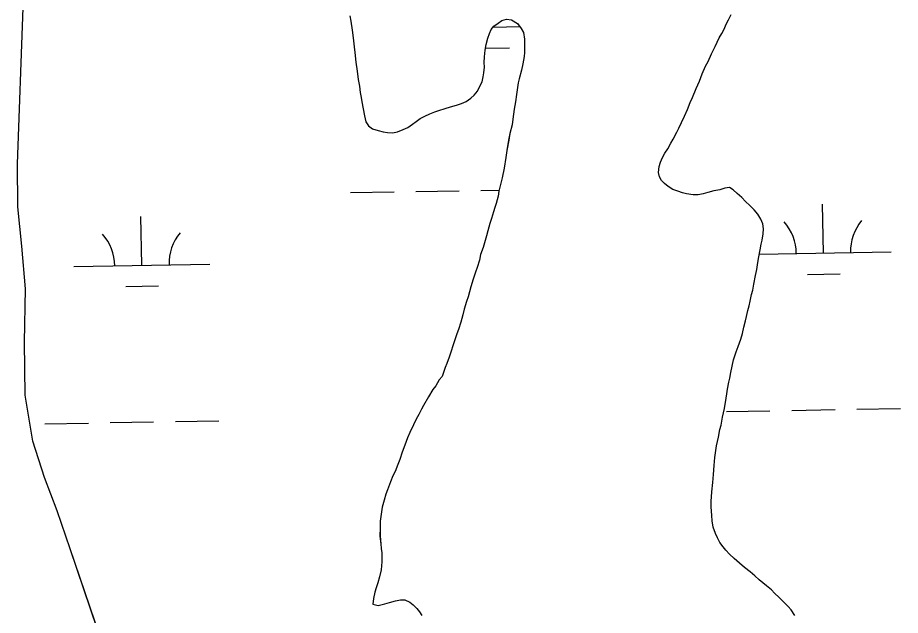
# Model space of a CAD drawing. Extents: x 3914892 to 3953151, y 242587 to 268572.
# Drawn here: x 3941801 to 3942451, y 265528 to 265968 of the extents above; entities that cross this region are included whole.
import ezdxf

# ---------------------------------------------------------------- set-up
doc = ezdxf.new("R2010")
doc.units = 0
doc.layers.add('V-TOPO-SHOR', color=7, linetype='Continuous')
doc.layers.add('V-WETL-SWMP', color=7, linetype='Continuous')

msp = doc.modelspace()

# ---------------------------------------------------------------- linework, layer by layer
at = {"layer": 'V-TOPO-SHOR'}
for points in [[(3941864.96, 265503.31), (3941839.82, 265577.21), (3941830.29, 265605.19), (3941821.03, 265629.79), (3941812.31, 265656.57), (3941806.72, 265690.24), (3941806.16, 265729.49), (3941806.98, 265768.65), (3941804.24, 265800.12), (3941801.3, 265828.96), (3941801.16, 265860.84), (3941805.28, 265975.59)], [(3942045.71, 265969.61), (3942046.48, 265965.8), (3942047.5, 265959.07), (3942048.17, 265953.55), (3942048.89, 265946.82), (3942049.35, 265942.68), (3942050.24, 265935.49), (3942051.11, 265928.9), (3942051.95, 265922.94), (3942052.75, 265917.89), (3942053.39, 265913.3), (3942053.99, 265909.63), (3942054.58, 265906.43), (3942055.54, 265901.23), (3942056.5, 265896.2), (3942057.59, 265891.78), (3942059.4, 265888.77), (3942062.56, 265886.58), (3942066.61, 265885.2), (3942070.18, 265884.41), (3942073.58, 265883.77), (3942077.14, 265883.44), (3942080.8, 265884.2), (3942085.04, 265886.05), (3942088.37, 265887.41), (3942091.81, 265889.85), (3942094.51, 265891.79)], [(3942303.17, 265921.72), (3942305.27, 265927.03), (3942307.67, 265932.65), (3942309.54, 265936.11), (3942312.1, 265941.74), (3942314.66, 265947.22), (3942316.23, 265950.36), (3942317.65, 265953.49), (3942319.68, 265956.64), (3942321.4, 265959.94), (3942322.8, 265963.53), (3942324.53, 265966.67), (3942326.54, 265970.59)], [(3942094.51, 265891.79), (3942097.65, 265894.07), (3942100.96, 265895.88), (3942104.59, 265897.56), (3942108.23, 265898.93), (3942111.26, 265900.12), (3942115.83, 265901.37), (3942119.78, 265902.6), (3942124.35, 265903.85), (3942128, 265905.06), (3942131.32, 265906.73), (3942134.77, 265909.01), (3942137.3, 265911.26), (3942139.64, 265914.27), (3942141.79, 265918.35), (3942143.23, 265921.02), (3942144.01, 265924.74), (3942144.51, 265927.84), (3942144.81, 265932), (3942144.69, 265935.38), (3942144.83, 265939.54), (3942145.42, 265944.48), (3942146.03, 265948.51), (3942147.39, 265953.33), (3942148.49, 265956.75), (3942149.91, 265959.73), (3942151.82, 265962.11), (3942154.96, 265964.38), (3942157.67, 265966.18), (3942161.16, 265967.23), (3942164.72, 265966.75), (3942169.12, 265964.15), (3942171.88, 265960.41), (3942173.53, 265957.4), (3942174.33, 265952.51), (3942174.46, 265949.28), (3942174.43, 265946.05), (3942174.4, 265942.82), (3942174.05, 265939.73), (3942173.18, 265934.31), (3942172.13, 265929.66), (3942170.37, 265923.28), (3942169.71, 265920.34), (3942168.98, 265915.23), (3942168.5, 265911.83), (3942167.63, 265906.41), (3942166.76, 265901), (3942166.28, 265897.29), (3942165.81, 265893.58), (3942165.19, 265889.56), (3942163.59, 265883.04), (3942162.7, 265878.08), (3942161.45, 265870.65), (3942160.73, 265865.39), (3942159.33, 265857.65), (3942157.91, 265850.52), (3942156.83, 265846.48), (3942155.52, 265840.59), (3942154.89, 265836.87), (3942153.55, 265831.59), (3942152.44, 265828.47), (3942151.48, 265825.36), (3942149.98, 265820.38), (3942148.88, 265816.8), (3942147.4, 265811.36), (3942146.46, 265807.79), (3942144.81, 265802.49), (3942143.86, 265799.08), (3942142.06, 265793.93), (3942141.14, 265789.9), (3942139.5, 265784.3), (3942138.25, 265781.02), (3942136.59, 265775.88), (3942134.81, 265770.12), (3942133.88, 265766.4), (3942132.79, 265762.82), (3942131.69, 265759.24), (3942130.06, 265753.64), (3942128.98, 265749.6), (3942127.5, 265744), (3942125.7, 265738.71), (3942124.6, 265735.43), (3942122.94, 265730.45), (3942121.83, 265727.33), (3942120.03, 265722.03), (3942118.93, 265718.45), (3942117.27, 265713.62), (3942116, 265710.65), (3942114.75, 265707.07), (3942113.64, 265704.1), (3942111.58, 265701.56), (3942108.97, 265697.31), (3942106.93, 265694.47), (3942103.59, 265689.11), (3942099.99, 265682.66), (3942098.56, 265680), (3942096.54, 265676.23), (3942094.68, 265672.77), (3942092.54, 265668.39), (3942089.98, 265662.75), (3942088.28, 265658.99)], [(3942347.27, 265554.4), (3942343.93, 265557.2), (3942340.44, 265560.14), (3942336.47, 265563.37), (3942332.66, 265566.61), (3942328.83, 265570.16), (3942325.33, 265573.25), (3942322.6, 265576.23), (3942320.66, 265578.61), (3942318.23, 265581.9), (3942316.41, 265585.22), (3942314.9, 265588.55), (3942313.35, 265593.1), (3942312.56, 265597.69), (3942312.25, 265601.83), (3942311.85, 265608.12), (3942311.85, 265612.12), (3942312.2, 265619.21), (3942313.02, 265626), (3942313.41, 265631.86), (3942313.92, 265638.65), (3942314.47, 265644.52), (3942315.2, 265649.62), (3942315.68, 265653.02), (3942317.13, 265659.39), (3942318.15, 265664.96), (3942319.1, 265668.38), (3942320.27, 265674.12), (3942321.56, 265680.62), (3942322.81, 265688.21), (3942323.46, 265691.31), (3942323.94, 265694.86), (3942324.83, 265699.82), (3942325.48, 265702.92), (3942326.25, 265706.95), (3942327.29, 265711.76), (3942328.35, 265716.26), (3942330.28, 265722.18), (3942331.67, 265726.08), (3942333.77, 265731.69), (3942334.84, 265735.73), (3942335.74, 265740.38), (3942337.1, 265745.2), (3942337.75, 265748.3), (3942338.81, 265752.8), (3942339.76, 265756.07), (3942340.55, 265759.63), (3942341.6, 265764.44), (3942342.4, 265767.7), (3942343.15, 265772.19), (3942344.45, 265778.55), (3942345.36, 265782.89), (3942345.84, 265786.29), (3942346.58, 265791.09), (3942347.88, 265797.44), (3942348.65, 265801.47), (3942349.3, 265804.57), (3942350.05, 265809.06), (3942350.38, 265812.77), (3942349.77, 265816.43), (3942348.41, 265819.92), (3942346.27, 265823.68), (3942343.53, 265826.96), (3942340.34, 265829.92), (3942337.15, 265832.87), (3942334.27, 265835.84), (3942330.93, 265838.79), (3942328.05, 265841.6), (3942325.22, 265843.34), (3942321.85, 265842.91), (3942318.21, 265841.69), (3942313.78, 265840.75), (3942309.37, 265839.51), (3942305.86, 265838.6), (3942302.35, 265838.01), (3942298.66, 265837.87), (3942293.71, 265838.6), (3942290.76, 265839.42), (3942287.33, 265840.52), (3942283.59, 265841.91), (3942280.13, 265843.94), (3942277.43, 265846.14), (3942275.34, 265848.52), (3942273.85, 265851.23), (3942273.12, 265854.43), (3942273.57, 265858.76), (3942274.52, 265862.03), (3942275.93, 265865.31), (3942277.81, 265868.61), (3942279.84, 265871.76), (3942281.99, 265876), (3942283.72, 265878.98), (3942286.45, 265884.01), (3942287.88, 265886.99), (3942290.02, 265891.22), (3942292.16, 265895.77), (3942294.27, 265900.77), (3942296.39, 265905.92), (3942298.09, 265909.68), (3942300.77, 265916.09), (3942303.17, 265921.72)], [(3942088.28, 265658.99), (3942087.15, 265656.18), (3942085.48, 265651.66), (3942084.37, 265648.39), (3942082.58, 265643.09), (3942081.03, 265639.34), (3942079.08, 265634.04), (3942077.5, 265630.9), (3942075.67, 265626.52), (3942073.43, 265620.59), (3942072.32, 265617.47), (3942070.95, 265612.96), (3942069.61, 265607.84), (3942068.88, 265602.73), (3942068.16, 265597.48), (3942068.02, 265593.01), (3942067.97, 265586.39), (3942068.64, 265580.88), (3942068.92, 265577.51), (3942069.2, 265574.14), (3942069.3, 265567.53), (3942068.75, 265561.66), (3942067.56, 265556.54), (3942066.35, 265552.03), (3942065.1, 265548.45), (3942064.15, 265545.18), (3942063.09, 265540.53), (3942062.64, 265536.36), (3942066.67, 265535.43), (3942071.54, 265536.7), (3942075.05, 265537.6), (3942079.3, 265538.99), (3942082.96, 265539.74), (3942086.35, 265539.56), (3942089.96, 265537.86), (3942092.34, 265535.95), (3942095.05, 265533.28), (3942097, 265530.74), (3942098.78, 265528.19)], [(3942373.5, 265528.02), (3942370.72, 265532.22), (3942368.47, 265534.75), (3942365.28, 265537.86), (3942361.92, 265541.27), (3942358.41, 265544.52), (3942356.17, 265546.89), (3942352.52, 265549.83), (3942349.81, 265552.19), (3942347.27, 265554.4)]]:
    msp.add_lwpolyline(points, dxfattribs=at)
at = {"layer": 'V-WETL-SWMP'}
for p, q in [((3941801.17, 265860.84), (3941805.28, 265975.59)), ((3942045.71, 265969.61), (3942046.48, 265965.8)), ((3942324.53, 265966.67), (3942326.54, 265970.59)), ((3942046.48, 265965.8), (3942047.5, 265959.07)), ((3942149.91, 265959.73), (3942151.82, 265962.11)), ((3942151.31, 265961.47), (3942170.85, 265961.82)), ((3942151.82, 265962.11), (3942154.96, 265964.38)), ((3942154.96, 265964.38), (3942157.67, 265966.18)), ((3942157.67, 265966.18), (3942161.16, 265967.23)), ((3942161.16, 265967.23), (3942164.72, 265966.75)), ((3942164.72, 265966.75), (3942169.12, 265964.15)), ((3942169.12, 265964.15), (3942171.88, 265960.41)), ((3942321.4, 265959.94), (3942322.81, 265963.53)), ((3942322.81, 265963.53), (3942324.53, 265966.67)), ((3942047.5, 265959.07), (3942048.17, 265953.56)), ((3942147.39, 265953.33), (3942148.49, 265956.75)), ((3942148.49, 265956.75), (3942149.91, 265959.73)), ((3942171.88, 265960.41), (3942173.53, 265957.4)), ((3942173.53, 265957.4), (3942174.33, 265952.51)), ((3942317.65, 265953.49), (3942319.68, 265956.64)), ((3942319.68, 265956.64), (3942321.4, 265959.94)), ((3942048.17, 265953.56), (3942048.89, 265946.82)), ((3942145.42, 265944.48), (3942146.03, 265948.51)), ((3942146.03, 265948.51), (3942147.39, 265953.33)), ((3942174.33, 265952.51), (3942174.46, 265949.28)), ((3942174.46, 265949.28), (3942174.43, 265946.05)), ((3942314.66, 265947.22), (3942316.23, 265950.36)), ((3942316.23, 265950.36), (3942317.65, 265953.49)), ((3942048.89, 265946.82), (3942049.35, 265942.68)), ((3942049.35, 265942.68), (3942050.24, 265935.48)), ((3942144.83, 265939.54), (3942145.42, 265944.48)), ((3942145.64, 265945.93), (3942163.24, 265946.25)), ((3942174.4, 265942.82), (3942174.05, 265939.73)), ((3942174.43, 265946.05), (3942174.4, 265942.82)), ((3942309.54, 265936.11), (3942312.1, 265941.74)), ((3942312.1, 265941.74), (3942314.66, 265947.22)), ((3942050.24, 265935.48), (3942051.11, 265928.9)), ((3942144.69, 265935.38), (3942144.83, 265939.54)), ((3942144.81, 265932), (3942144.69, 265935.38)), ((3942174.05, 265939.73), (3942173.18, 265934.31)), ((3942307.67, 265932.65), (3942309.54, 265936.11)), ((3942051.11, 265928.9), (3942051.95, 265922.94)), ((3942144.51, 265927.84), (3942144.81, 265932)), ((3942172.13, 265929.66), (3942170.37, 265923.28)), ((3942173.18, 265934.31), (3942172.13, 265929.66)), ((3942305.27, 265927.03), (3942307.67, 265932.65)), ((3942051.95, 265922.94), (3942052.76, 265917.89)), ((3942143.23, 265921.02), (3942144.01, 265924.74)), ((3942144.01, 265924.74), (3942144.51, 265927.84)), ((3942170.37, 265923.28), (3942169.71, 265920.34)), ((3942303.17, 265921.72), (3942305.27, 265927.03)), ((3942052.76, 265917.89), (3942053.39, 265913.3)), ((3942139.64, 265914.27), (3942141.79, 265918.35)), ((3942141.79, 265918.35), (3942143.23, 265921.02)), ((3942169.71, 265920.34), (3942168.98, 265915.23)), ((3942298.09, 265909.68), (3942300.77, 265916.09)), ((3942300.77, 265916.09), (3942303.17, 265921.72)), ((3942053.39, 265913.3), (3942053.99, 265909.63)), ((3942053.99, 265909.63), (3942054.58, 265906.43)), ((3942134.77, 265909.01), (3942137.3, 265911.26)), ((3942137.3, 265911.26), (3942139.64, 265914.27)), ((3942168.5, 265911.83), (3942167.63, 265906.41)), ((3942168.98, 265915.23), (3942168.5, 265911.83)), ((3942296.39, 265905.92), (3942298.09, 265909.68)), ((3942054.58, 265906.43), (3942055.54, 265901.23)), ((3942119.78, 265902.6), (3942124.35, 265903.85)), ((3942124.35, 265903.85), (3942128, 265905.06)), ((3942128, 265905.06), (3942131.32, 265906.73)), ((3942131.32, 265906.73), (3942134.77, 265909.01)), ((3942167.63, 265906.41), (3942166.76, 265901)), ((3942294.27, 265900.77), (3942296.39, 265905.92)), ((3942055.54, 265901.23), (3942056.5, 265896.19)), ((3942056.5, 265896.19), (3942057.59, 265891.78)), ((3942100.96, 265895.88), (3942104.59, 265897.56)), ((3942104.59, 265897.56), (3942108.23, 265898.93)), ((3942108.23, 265898.93), (3942111.26, 265900.12)), ((3942111.26, 265900.12), (3942115.83, 265901.37)), ((3942115.83, 265901.37), (3942119.78, 265902.6)), ((3942166.28, 265897.29), (3942165.81, 265893.58)), ((3942166.76, 265901), (3942166.28, 265897.29)), ((3942292.16, 265895.76), (3942294.27, 265900.77)), ((3942057.59, 265891.78), (3942059.4, 265888.77)), ((3942088.37, 265887.41), (3942091.81, 265889.85)), ((3942091.81, 265889.85), (3942094.51, 265891.79)), ((3942094.51, 265891.79), (3942097.65, 265894.07)), ((3942097.65, 265894.07), (3942100.96, 265895.88)), ((3942165.81, 265893.58), (3942165.19, 265889.56)), ((3942287.88, 265886.99), (3942290.02, 265891.22)), ((3942290.02, 265891.22), (3942292.16, 265895.76)), ((3942059.4, 265888.77), (3942062.56, 265886.58)), ((3942062.56, 265886.58), (3942066.61, 265885.2)), ((3942066.61, 265885.2), (3942070.18, 265884.41)), ((3942070.18, 265884.41), (3942073.59, 265883.77)), ((3942073.59, 265883.77), (3942077.14, 265883.44)), ((3942077.14, 265883.44), (3942080.8, 265884.2)), ((3942080.8, 265884.2), (3942085.04, 265886.05)), ((3942085.04, 265886.05), (3942088.37, 265887.41)), ((3942165.19, 265889.56), (3942163.59, 265883.04)), ((3942283.72, 265878.99), (3942286.45, 265884.01)), ((3942286.45, 265884.01), (3942287.88, 265886.99)), ((3942162.71, 265878.08), (3942161.45, 265870.65)), ((3942163.59, 265883.04), (3942162.71, 265878.08)), ((3942281.99, 265876), (3942283.72, 265878.99)), ((3942161.45, 265870.65), (3942160.73, 265865.39)), ((3942277.81, 265868.61), (3942279.84, 265871.76)), ((3942279.84, 265871.76), (3942281.99, 265876)), ((3942160.73, 265865.39), (3942159.33, 265857.65)), ((3942274.52, 265862.03), (3942275.93, 265865.31)), ((3942275.93, 265865.31), (3942277.81, 265868.61)), ((3941801.3, 265828.96), (3941801.17, 265860.84)), ((3942159.33, 265857.65), (3942157.91, 265850.52)), ((3942273.12, 265854.43), (3942273.57, 265858.76)), ((3942273.57, 265858.76), (3942274.52, 265862.03)), ((3942273.85, 265851.23), (3942273.12, 265854.43)), ((3942275.34, 265848.52), (3942273.85, 265851.23)), ((3942156.83, 265846.48), (3942155.52, 265840.59)), ((3942157.91, 265850.52), (3942156.83, 265846.48)), ((3942277.43, 265846.14), (3942275.34, 265848.52)), ((3942280.13, 265843.93), (3942277.43, 265846.14)), ((3942046.29, 265839.5), (3942078.28, 265840.07)), ((3942094.28, 265840.36), (3942126.27, 265840.93)), ((3942142.27, 265841.21), (3942155.71, 265841.45)), ((3942155.52, 265840.59), (3942154.89, 265836.87)), ((3942283.59, 265841.91), (3942280.13, 265843.93)), ((3942287.33, 265840.52), (3942283.59, 265841.91)), ((3942290.76, 265839.42), (3942287.33, 265840.52)), ((3942293.71, 265838.61), (3942290.76, 265839.42)), ((3942298.66, 265837.87), (3942293.71, 265838.61)), ((3942302.35, 265838.01), (3942298.66, 265837.87)), ((3942305.86, 265838.61), (3942302.35, 265838.01)), ((3942309.37, 265839.51), (3942305.86, 265838.61)), ((3942313.78, 265840.75), (3942309.37, 265839.51)), ((3942318.21, 265841.69), (3942313.78, 265840.75)), ((3942321.85, 265842.91), (3942318.21, 265841.69)), ((3942325.22, 265843.34), (3942321.85, 265842.91)), ((3942328.05, 265841.6), (3942325.22, 265843.34)), ((3942330.93, 265838.79), (3942328.05, 265841.6)), ((3942334.27, 265835.84), (3942330.93, 265838.79)), ((3942153.55, 265831.59), (3942152.44, 265828.47)), ((3942154.89, 265836.87), (3942153.55, 265831.59)), ((3942337.15, 265832.87), (3942334.27, 265835.84)), ((3942340.34, 265829.92), (3942337.15, 265832.87)), ((3941804.24, 265800.12), (3941801.3, 265828.96)), ((3942151.48, 265825.36), (3942149.98, 265820.38)), ((3942152.44, 265828.47), (3942151.48, 265825.36)), ((3942343.53, 265826.96), (3942340.34, 265829.92)), ((3942346.27, 265823.68), (3942343.53, 265826.96)), ((3942394.45, 265794.98), (3942393.81, 265830.97)), ((3941892.63, 265786), (3941891.98, 265821.99)), ((3942149.98, 265820.38), (3942148.88, 265816.8)), ((3942348.41, 265819.92), (3942346.27, 265823.68)), ((3942349.77, 265816.43), (3942348.41, 265819.92)), ((3942148.88, 265816.8), (3942147.4, 265811.36)), ((3942350.37, 265812.77), (3942349.77, 265816.43)), ((3942350.05, 265809.06), (3942350.37, 265812.77)), ((3942146.46, 265807.79), (3942144.81, 265802.49)), ((3942147.4, 265811.36), (3942146.46, 265807.79)), ((3942349.3, 265804.57), (3942350.05, 265809.06)), ((3941806.98, 265768.65), (3941804.24, 265800.12)), ((3942143.87, 265799.08), (3942142.06, 265793.93)), ((3942144.81, 265802.49), (3942143.87, 265799.08)), ((3942347.88, 265797.44), (3942348.65, 265801.47)), ((3942348.65, 265801.47), (3942349.3, 265804.57)), ((3942142.06, 265793.93), (3942141.14, 265789.9)), ((3942346.58, 265791.09), (3942347.88, 265797.44)), ((3942347.2, 265794.13), (3942444.45, 265795.87)), ((3941842.63, 265785.1), (3941942.62, 265786.89)), ((3942141.14, 265789.9), (3942139.5, 265784.3)), ((3942345.36, 265782.89), (3942345.84, 265786.29)), ((3942345.84, 265786.29), (3942346.58, 265791.09)), ((3942138.25, 265781.02), (3942136.59, 265775.88)), ((3942139.5, 265784.3), (3942138.25, 265781.02)), ((3942344.45, 265778.55), (3942345.36, 265782.89)), ((3942382.73, 265779.33), (3942406.73, 265779.76)), ((3942136.59, 265775.88), (3942134.81, 265770.12)), ((3942343.15, 265772.19), (3942344.45, 265778.55)), ((3941806.16, 265729.49), (3941806.98, 265768.65)), ((3941880.9, 265770.35), (3941904.9, 265770.78)), ((3942133.88, 265766.4), (3942132.78, 265762.82)), ((3942134.81, 265770.12), (3942133.88, 265766.4)), ((3942341.6, 265764.44), (3942342.4, 265767.7)), ((3942342.4, 265767.7), (3942343.15, 265772.19)), ((3942132.78, 265762.82), (3942131.69, 265759.24)), ((3942340.55, 265759.64), (3942341.6, 265764.44)), ((3942130.06, 265753.64), (3942128.98, 265749.6)), ((3942131.69, 265759.24), (3942130.06, 265753.64)), ((3942338.81, 265752.8), (3942339.76, 265756.07)), ((3942339.76, 265756.07), (3942340.55, 265759.64)), ((3942128.98, 265749.6), (3942127.5, 265744)), ((3942337.1, 265745.2), (3942337.75, 265748.3)), ((3942337.75, 265748.3), (3942338.81, 265752.8)), ((3942127.5, 265744), (3942125.7, 265738.71)), ((3942334.84, 265735.73), (3942335.74, 265740.38)), ((3942335.74, 265740.38), (3942337.1, 265745.2)), ((3942124.6, 265735.43), (3942122.94, 265730.45)), ((3942125.7, 265738.71), (3942124.6, 265735.43)), ((3942333.77, 265731.69), (3942334.84, 265735.73)), ((3941806.72, 265690.24), (3941806.16, 265729.49)), ((3942121.83, 265727.33), (3942120.03, 265722.03)), ((3942122.94, 265730.45), (3942121.83, 265727.33)), ((3942331.67, 265726.08), (3942333.77, 265731.69)), ((3942120.03, 265722.03), (3942118.93, 265718.45)), ((3942328.35, 265716.26), (3942330.28, 265722.18)), ((3942330.28, 265722.18), (3942331.67, 265726.08)), ((3942118.93, 265718.45), (3942117.27, 265713.62)), ((3942327.29, 265711.76), (3942328.35, 265716.26)), ((3942116, 265710.65), (3942114.75, 265707.07)), ((3942117.27, 265713.62), (3942116, 265710.65)), ((3942326.25, 265706.95), (3942327.29, 265711.76)), ((3942111.58, 265701.56), (3942108.97, 265697.31)), ((3942113.64, 265704.1), (3942111.58, 265701.56)), ((3942114.75, 265707.07), (3942113.64, 265704.1)), ((3942324.83, 265699.82), (3942325.48, 265702.92)), ((3942325.48, 265702.92), (3942326.25, 265706.95)), ((3942108.97, 265697.31), (3942106.93, 265694.47)), ((3942323.46, 265691.31), (3942323.94, 265694.86)), ((3942323.94, 265694.86), (3942324.83, 265699.82)), ((3941812.31, 265656.57), (3941806.72, 265690.24)), ((3942103.59, 265689.11), (3942099.99, 265682.66)), ((3942106.93, 265694.47), (3942103.59, 265689.11)), ((3942321.56, 265680.62), (3942322.81, 265688.21)), ((3942322.81, 265688.21), (3942323.46, 265691.31)), ((3942099.99, 265682.66), (3942098.55, 265680)), ((3942096.54, 265676.23), (3942094.68, 265672.77)), ((3942098.55, 265680), (3942096.54, 265676.23)), ((3942320.27, 265674.11), (3942321.56, 265680.62)), ((3942323.12, 265678.25), (3942355.12, 265678.82)), ((3942371.11, 265679.11), (3942403.11, 265679.68)), ((3942419.11, 265679.97), (3942451.1, 265680.54)), ((3941821.29, 265669.27), (3941853.29, 265669.84)), ((3941869.29, 265670.13), (3941901.28, 265670.7)), ((3941917.28, 265670.99), (3941949.27, 265671.56)), ((3942094.68, 265672.77), (3942092.54, 265668.39)), ((3942319.1, 265668.38), (3942320.27, 265674.11)), ((3942089.98, 265662.75), (3942088.28, 265658.99)), ((3942092.54, 265668.39), (3942089.98, 265662.75)), ((3942317.13, 265659.38), (3942318.15, 265664.96)), ((3942318.15, 265664.96), (3942319.1, 265668.38)), ((3941821.03, 265629.79), (3941812.31, 265656.57)), ((3942087.15, 265656.18), (3942085.48, 265651.66)), ((3942088.28, 265658.99), (3942087.15, 265656.18)), ((3942315.68, 265653.02), (3942317.13, 265659.38)), ((3942085.48, 265651.66), (3942084.37, 265648.39)), ((3942314.47, 265644.52), (3942315.2, 265649.62)), ((3942315.2, 265649.62), (3942315.68, 265653.02)), ((3942082.58, 265643.09), (3942081.03, 265639.34)), ((3942084.37, 265648.39), (3942082.58, 265643.09)), ((3942313.92, 265638.65), (3942314.47, 265644.52)), ((3942081.03, 265639.34), (3942079.08, 265634.04)), ((3942313.41, 265631.86), (3942313.92, 265638.65)), ((3941830.29, 265605.19), (3941821.03, 265629.79)), ((3942077.5, 265630.9), (3942075.67, 265626.52)), ((3942079.08, 265634.04), (3942077.5, 265630.9)), ((3942313.02, 265626), (3942313.41, 265631.86)), ((3942075.67, 265626.52), (3942073.43, 265620.59)), ((3942312.2, 265619.21), (3942313.02, 265626)), ((3942072.32, 265617.47), (3942070.95, 265612.96)), ((3942073.43, 265620.59), (3942072.32, 265617.47)), ((3942311.85, 265612.12), (3942312.2, 265619.21)), ((3942070.95, 265612.96), (3942069.61, 265607.84)), ((3942311.85, 265608.12), (3942311.85, 265612.12)), ((3941839.82, 265577.21), (3941830.29, 265605.19)), ((3942069.61, 265607.84), (3942068.88, 265602.73)), ((3942312.25, 265601.83), (3942311.85, 265608.12)), ((3942068.16, 265597.48), (3942068.02, 265593.01)), ((3942068.88, 265602.73), (3942068.16, 265597.48)), ((3942312.56, 265597.69), (3942312.25, 265601.83)), ((3942313.35, 265593.1), (3942312.56, 265597.69)), ((3942068.02, 265593.01), (3942067.96, 265586.39)), ((3942314.9, 265588.55), (3942313.35, 265593.1)), ((3942067.96, 265586.39), (3942068.64, 265580.88)), ((3942316.41, 265585.22), (3942314.9, 265588.55)), ((3942318.23, 265581.9), (3942316.41, 265585.22)), ((3942068.64, 265580.88), (3942068.92, 265577.51)), ((3942320.66, 265578.61), (3942318.23, 265581.9)), ((3942322.6, 265576.23), (3942320.66, 265578.61)), ((3941864.96, 265503.31), (3941839.82, 265577.21)), ((3942068.92, 265577.51), (3942069.2, 265574.14)), ((3942069.2, 265574.14), (3942069.3, 265567.53)), ((3942325.33, 265573.25), (3942322.6, 265576.23)), ((3942328.83, 265570.16), (3942325.33, 265573.25)), ((3942069.3, 265567.53), (3942068.75, 265561.66)), ((3942332.66, 265566.61), (3942328.83, 265570.16)), ((3942336.47, 265563.37), (3942332.66, 265566.61)), ((3942068.75, 265561.66), (3942067.56, 265556.54)), ((3942340.44, 265560.14), (3942336.47, 265563.37)), ((3942343.93, 265557.2), (3942340.44, 265560.14)), ((3942066.35, 265552.03), (3942065.1, 265548.45)), ((3942067.56, 265556.54), (3942066.35, 265552.03)), ((3942347.27, 265554.4), (3942343.93, 265557.2)), ((3942349.81, 265552.19), (3942347.27, 265554.4)), ((3942352.52, 265549.83), (3942349.81, 265552.19)), ((3942065.1, 265548.45), (3942064.15, 265545.18)), ((3942356.17, 265546.89), (3942352.52, 265549.83)), ((3942358.41, 265544.52), (3942356.17, 265546.89)), ((3942063.09, 265540.53), (3942062.64, 265536.36)), ((3942064.15, 265545.18), (3942063.09, 265540.53)), ((3942075.05, 265537.6), (3942079.3, 265538.99)), ((3942079.3, 265538.99), (3942082.96, 265539.74)), ((3942082.96, 265539.74), (3942086.35, 265539.57)), ((3942086.35, 265539.57), (3942089.96, 265537.86)), ((3942361.92, 265541.27), (3942358.41, 265544.52)), ((3942365.28, 265537.86), (3942361.92, 265541.27)), ((3942062.64, 265536.36), (3942066.67, 265535.43)), ((3942066.67, 265535.43), (3942071.54, 265536.7)), ((3942071.54, 265536.7), (3942075.05, 265537.6)), ((3942089.96, 265537.86), (3942092.34, 265535.95)), ((3942092.34, 265535.95), (3942095.05, 265533.28)), ((3942095.05, 265533.28), (3942097, 265530.74)), ((3942368.47, 265534.75), (3942365.28, 265537.86)), ((3942370.72, 265532.22), (3942368.47, 265534.75)), ((3942373.5, 265528.02), (3942370.72, 265532.22)), ((3942097, 265530.74), (3942098.78, 265528.19))]:
    msp.add_line(p, q, dxfattribs=at)
for centre, start, end in [((3942449.68, 265796.44), 140.25318, 181.79684), ((3942339.21, 265794.46), 0.25318, 41.79684), ((3941837.38, 265785.48), 0.25318, 41.79684), ((3941947.85, 265787.46), 140.25318, 181.79684)]:
    msp.add_arc(centre, 35.25, start, end, dxfattribs=at)

doc.saveas('drawing.dxf')
